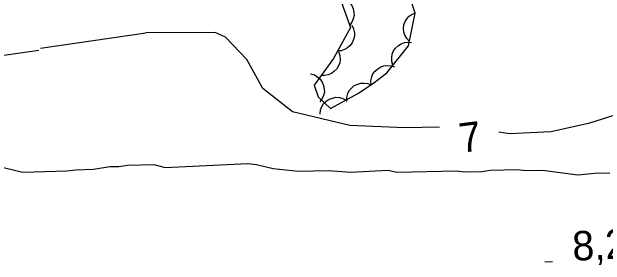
# Model space of a CAD drawing. Extents: x 336540 to 340074, y 5572036 to 5573747.
# Drawn here: x 337055.6 to 337116.1, y 5573009.5 to 5573035.3 of the extents above; entities that cross this region are included whole.
import ezdxf

# ---------------------------------------------------------------- set-up
doc = ezdxf.new("R2010")
doc.units = 0
for name, color, linetype in [('Niveau 2', 7, 'Continuous'), ('Niveau 3', 7, 'Continuous'), ('Niveau 44', 7, 'Continuous')]:
    doc.layers.add(name, color=color, linetype=linetype)

msp = doc.modelspace()

# ---------------------------------------------------------------- linework, layer by layer
at = {"layer": 'Niveau 2'}
for points in [[(337019.93, 5573035.09), (337021.81, 5573034.66), (337023.72, 5573033.75), (337029.71, 5573029.14), (337031.44, 5573028.38), (337039.72, 5573028.81), (337058.38, 5573031.46)], [(337058.53, 5573031.64), (337069.27, 5573033.2)], [(337099.23, 5573023.61), (337095.66, 5573023.54), (337090.08, 5573023.76), (337084.25, 5573025.15), (337081.23, 5573027.54), (337079.57, 5573030.51), (337077.41, 5573032.78), (337076.37, 5573033.23), (337069.27, 5573033.2)], [(337124.08, 5573027.03), (337114.43, 5573023.98), (337110.58, 5573023.12), (337106.37, 5573022.91), (337105.3, 5573023.08)], [(337054.02, 5573019.65), (337056.74, 5573019.03), (337061.24, 5573019.14), (337062.14, 5573019.27), (337063.94, 5573019.31), (337065.62, 5573019.58), (337066.52, 5573019.6), (337067.41, 5573019.73), (337070.11, 5573019.79), (337071.25, 5573019.48), (337079.68, 5573019.9), (337080.58, 5573019.8), (337082.28, 5573019.39), (337084.87, 5573019.11), (337087.91, 5573019.18), (337090.17, 5573019.01), (337093.99, 5573019.21), (337094.89, 5573019.01), (337100.97, 5573019.14), (337101.87, 5573019.05), (337103.56, 5573019.09), (337104.45, 5573019.22), (337107.15, 5573019.28), (337108.06, 5573019.19), (337109.74, 5573019.23), (337113.36, 5573018.75), (337115.04, 5573018.9), (337116.61, 5573018.94)]]:
    msp.add_lwpolyline(points, dxfattribs=at)
at = {"layer": 'Niveau 3'}
msp.add_line((337109.97, 5573009.88), (337110.77, 5573009.92), dxfattribs=at)
at = {"layer": 'Niveau 44'}
for points in [[(337087.88, 5573040.11), (337090.17, 5573033.77), (337088.42, 5573030.61), (337086.46, 5573027.89), (337086.85, 5573026.7), (337088.11, 5573025.5), (337090.99, 5573027.05), (337092.54, 5573028.12), (337093.86, 5573029.15), (337096.09, 5573031.87), (337096.77, 5573035.21), (337096.32, 5573036.6)], [(337089.07, 5573036.82), (337089.47, 5573036.72), (337089.82, 5573036.51), (337090.08, 5573036.3), (337090.28, 5573036.01), (337090.43, 5573035.67), (337090.5, 5573035.3), (337090.53, 5573034.97), (337090.44, 5573034.63), (337090.3, 5573034.29), (337090.09, 5573034)], [(337096.18, 5573032.32), (337095.89, 5573032.62), (337095.7, 5573032.98), (337095.59, 5573033.29), (337095.57, 5573033.64), (337095.61, 5573034.01), (337095.75, 5573034.36), (337095.9, 5573034.65), (337096.15, 5573034.9), (337096.45, 5573035.12), (337096.78, 5573035.26)], [(337090.29, 5573033.98), (337090.48, 5573033.61), (337090.55, 5573033.21), (337090.56, 5573032.88), (337090.47, 5573032.54), (337090.32, 5573032.2), (337090.09, 5573031.9), (337089.86, 5573031.67), (337089.54, 5573031.5), (337089.19, 5573031.39), (337088.83, 5573031.36)], [(337094.48, 5573029.9), (337094.36, 5573030.3), (337094.36, 5573030.71), (337094.41, 5573031.04), (337094.55, 5573031.36), (337094.76, 5573031.66), (337095.05, 5573031.91), (337095.32, 5573032.1), (337095.65, 5573032.21), (337096.02, 5573032.26), (337096.38, 5573032.22)], [(337088.92, 5573031.3), (337089.06, 5573030.91), (337089.09, 5573030.5), (337089.06, 5573030.17), (337088.93, 5573029.85), (337088.75, 5573029.53), (337088.47, 5573029.26), (337088.22, 5573029.06), (337087.89, 5573028.93), (337087.52, 5573028.86), (337087.16, 5573028.87)], [(337092.26, 5573027.9), (337092.23, 5573028.32), (337092.33, 5573028.72), (337092.44, 5573029.03), (337092.66, 5573029.31), (337092.93, 5573029.56), (337093.26, 5573029.74), (337093.56, 5573029.86), (337093.92, 5573029.89), (337094.29, 5573029.86), (337094.63, 5573029.75)], [(337086.08, 5573029.04), (337086.49, 5573028.92), (337086.83, 5573028.7), (337087.08, 5573028.49), (337087.27, 5573028.19), (337087.42, 5573027.85), (337087.47, 5573027.47), (337087.49, 5573027.15), (337087.39, 5573026.81), (337087.24, 5573026.47), (337087.02, 5573026.18)], [(337089.78, 5573026.22), (337089.78, 5573026.63), (337089.89, 5573027.02), (337090.03, 5573027.33), (337090.26, 5573027.59), (337090.54, 5573027.83), (337090.89, 5573027.99), (337091.2, 5573028.1), (337091.55, 5573028.1), (337091.91, 5573028.05), (337092.25, 5573027.92)], [(337087.06, 5573024.93), (337087.1, 5573025.35), (337087.25, 5573025.72), (337087.42, 5573026.01), (337087.68, 5573026.25), (337087.99, 5573026.45), (337088.35, 5573026.57), (337088.67, 5573026.65), (337089.02, 5573026.61), (337089.38, 5573026.52), (337089.7, 5573026.35)]]:
    msp.add_lwpolyline(points, dxfattribs=at)

# ---------------------------------------------------------------- texts
at = {"layer": 'Niveau 2'}
msp.add_text('7', height=3, rotation=7.36108, dxfattribs=at).set_placement((337101.44, 5573020.98))
at = {"layer": 'Niveau 3'}
msp.add_text('8,2    ', height=3, rotation=2.7712, dxfattribs=at).set_placement((337112.85, 5573009.98))

doc.saveas('drawing.dxf')
